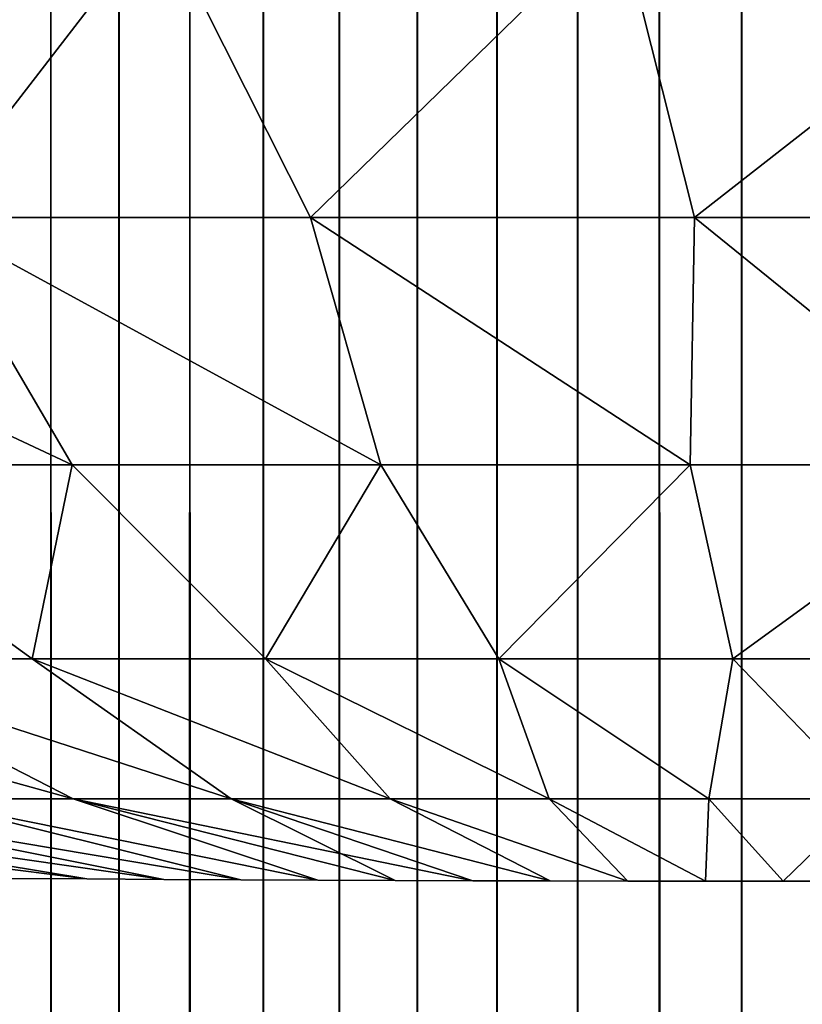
# Model space of a CAD drawing. Header units: millimetres. Extents: x -250 to 250, y -45 to 4150.
# Tile 400 of 656: x -1.73 to 0.04, y 3899.81 to 3902.04. Entities that reach past the tile are written whole.
import ezdxf

# ---------------------------------------------------------------- set-up
doc = ezdxf.new("R2010")
doc.units = ezdxf.units.MM
doc.header["$LTSCALE"] = 81.481481
for name, color, linetype in [('1', 7, 'CONTINUOUS'), ('19', 7, 'CONTINUOUS'), ('2', 7, 'CONTINUOUS'), ('20', 7, 'CONTINUOUS')]:
    doc.layers.add(name, color=color, linetype=linetype)

msp = doc.modelspace()

# ---------------------------------------------------------------- linework, layer by layer
at = {"layer": '1', "color": 7, "linetype": 'CONTINUOUS'}
for points in [[(-1.8078, 3910, -2.1382), (-1.6609, 3910, -2.2542), (-1.8078, 0, -2.1382), (-1.8078, 3910, -2.1382)], [(-1.8078, 0, -2.1382), (-1.6609, 3910, -2.2542), (-1.6609, 0, -2.2542), (-1.8078, 0, -2.1382)], [(-1.6609, 3910, -2.2542), (-1.5066, 3910, -2.3601), (-1.6609, 0, -2.2542), (-1.6609, 3910, -2.2542)], [(-1.6609, 0, -2.2542), (-1.5066, 3910, -2.3601), (-1.5066, 0, -2.3601), (-1.6609, 0, -2.2542)], [(-1.5066, 3910, -2.3601), (-1.3456, 3910, -2.4555), (-1.5066, 0, -2.3601), (-1.5066, 3910, -2.3601)], [(-1.5066, 0, -2.3601), (-1.3456, 3910, -2.4555), (-1.3456, 0, -2.4555), (-1.5066, 0, -2.3601)], [(-1.3456, 3910, -2.4555), (-1.1786, 3910, -2.5399), (-1.3456, 0, -2.4555), (-1.3456, 3910, -2.4555)], [(-1.3456, 0, -2.4555), (-1.1786, 3910, -2.5399), (-1.1786, 0, -2.5399), (-1.3456, 0, -2.4555)], [(-1.1786, 3910, -2.5399), (-1.0063, 3910, -2.6129), (-1.1786, 0, -2.5399), (-1.1786, 3910, -2.5399)], [(-1.1786, 0, -2.5399), (-1.0063, 3910, -2.6129), (-1.0063, 0, -2.6129), (-1.1786, 0, -2.5399)], [(-1.0063, 3910, -2.6129), (-0.8296, 3910, -2.6743), (-1.0063, 0, -2.6129), (-1.0063, 3910, -2.6129)], [(-1.0063, 0, -2.6129), (-0.8296, 3910, -2.6743), (-0.8296, 0, -2.6743), (-1.0063, 0, -2.6129)], [(-0.8296, 3910, -2.6743), (-0.6491, 3910, -2.7237), (-0.8296, 0, -2.6743), (-0.8296, 3910, -2.6743)], [(-0.8296, 0, -2.6743), (-0.6491, 3910, -2.7237), (-0.6491, 0, -2.7237), (-0.8296, 0, -2.6743)], [(-0.6491, 3910, -2.7237), (-0.4657, 3910, -2.761), (-0.6491, 0, -2.7237), (-0.6491, 3910, -2.7237)], [(-0.6491, 0, -2.7237), (-0.4657, 3910, -2.761), (-0.4657, 0, -2.761), (-0.6491, 0, -2.7237)], [(-0.4657, 3910, -2.761), (-0.2803, 3910, -2.7859), (-0.4657, 0, -2.761), (-0.4657, 3910, -2.761)], [(-0.4657, 0, -2.761), (-0.2803, 3910, -2.7859), (-0.2803, 0, -2.7859), (-0.4657, 0, -2.761)], [(-0.2803, 3910, -2.7859), (-0.0936, 3910, -2.7984), (-0.2803, 0, -2.7859), (-0.2803, 3910, -2.7859)], [(-0.2803, 0, -2.7859), (-0.0936, 3910, -2.7984), (-0.0936, 0, -2.7984), (-0.2803, 0, -2.7859)], [(-0.0936, 3910, -2.7984), (0.0936, 3910, -2.7984), (-0.0936, 0, -2.7984), (-0.0936, 3910, -2.7984)], [(-0.0936, 0, -2.7984), (0.0936, 3910, -2.7984), (0.0936, 0, -2.7984), (-0.0936, 0, -2.7984)]]:
    msp.add_3dface(points, dxfattribs=at)
at = {"layer": '19', "color": 7, "linetype": 'CONTINUOUS'}
for points in [[(-2.4564, 3902.2724, -33.5411), (-1.415, 3902.2724, -33.6012), (-1.9413, 3901.59, -28.0838), (-2.4564, 3902.2724, -33.5411)], [(-1.9413, 3901.59, -28.0838), (-1.415, 3902.2724, -33.6012), (-1.0716, 3901.59, -28.1304), (-1.9413, 3901.59, -28.0838)], [(-1.415, 3902.2724, -33.6012), (-0.3723, 3902.2724, -33.6289), (-1.0716, 3901.59, -28.1304), (-1.415, 3902.2724, -33.6012)], [(-1.0716, 3901.59, -28.1304), (-0.3723, 3902.2724, -33.6289), (-0.2008, 3901.59, -28.15), (-1.0716, 3901.59, -28.1304)], [(-0.3723, 3902.2724, -33.6289), (0.6708, 3902.2724, -33.6243), (-0.2008, 3901.59, -28.15), (-0.3723, 3902.2724, -33.6289)], [(-0.2008, 3901.59, -28.15), (0.6708, 3902.2724, -33.6243), (0.6701, 3901.59, -28.1428), (-0.2008, 3901.59, -28.15)], [(-2.8091, 3901.59, -28.0103), (-1.9413, 3901.59, -28.0838), (-1.6128, 3901.0288, -22.5994), (-2.8091, 3901.59, -28.0103)], [(-2.3121, 3901.0288, -22.5385), (-2.8091, 3901.59, -28.0103), (-1.6128, 3901.0288, -22.5994), (-2.3121, 3901.0288, -22.5385)], [(-1.9413, 3901.59, -28.0838), (-1.0716, 3901.59, -28.1304), (-0.912, 3901.0288, -22.6385), (-1.9413, 3901.59, -28.0838)], [(-1.6128, 3901.0288, -22.5994), (-1.9413, 3901.59, -28.0838), (-0.912, 3901.0288, -22.6385), (-1.6128, 3901.0288, -22.5994)], [(-1.0716, 3901.59, -28.1304), (-0.2008, 3901.59, -28.15), (-0.2103, 3901.0288, -22.6559), (-1.0716, 3901.59, -28.1304)], [(-0.912, 3901.0288, -22.6385), (-1.0716, 3901.59, -28.1304), (-0.2103, 3901.0288, -22.6559), (-0.912, 3901.0288, -22.6385)], [(-0.2103, 3901.0288, -22.6559), (-0.2008, 3901.59, -28.15), (0.4916, 3901.0288, -22.6515), (-0.2103, 3901.0288, -22.6559)], [(-0.2008, 3901.59, -28.15), (0.6701, 3901.59, -28.1428), (0.4916, 3901.0288, -22.6515), (-0.2008, 3901.59, -28.15)], [(-2.3121, 3901.0288, -22.5385), (-1.6128, 3901.0288, -22.5994), (-1.7029, 3900.5891, -17.0671), (-2.3121, 3901.0288, -22.5385)], [(-2.2299, 3900.5891, -17.0063), (-2.3121, 3901.0288, -22.5385), (-1.7029, 3900.5891, -17.0671), (-2.2299, 3900.5891, -17.0063)], [(-1.7029, 3900.5891, -17.0671), (-1.6128, 3901.0288, -22.5994), (-1.1743, 3900.5891, -17.1116), (-1.7029, 3900.5891, -17.0671)], [(-1.6128, 3901.0288, -22.5994), (-0.912, 3901.0288, -22.6385), (-1.1743, 3900.5891, -17.1116), (-1.6128, 3901.0288, -22.5994)], [(-1.1743, 3900.5891, -17.1116), (-0.912, 3901.0288, -22.6385), (-0.6445, 3900.5891, -17.1397), (-1.1743, 3900.5891, -17.1116)], [(-0.912, 3901.0288, -22.6385), (-0.2103, 3901.0288, -22.6559), (-0.6445, 3900.5891, -17.1397), (-0.912, 3901.0288, -22.6385)], [(-0.6445, 3900.5891, -17.1397), (-0.2103, 3901.0288, -22.6559), (-0.1142, 3900.5891, -17.1515), (-0.6445, 3900.5891, -17.1397)], [(-0.2103, 3901.0288, -22.6559), (0.4916, 3901.0288, -22.6515), (-0.1142, 3900.5891, -17.1515), (-0.2103, 3901.0288, -22.6559)], [(-0.1142, 3900.5891, -17.1515), (0.4916, 3901.0288, -22.6515), (0.4163, 3900.5891, -17.1468), (-0.1142, 3900.5891, -17.1515)], [(-2.7547, 3900.5891, -16.9292), (-2.2299, 3900.5891, -17.0063), (-1.6105, 3900.2711, -11.5265), (-2.7547, 3900.5891, -16.9292)], [(-1.968, 3900.2711, -11.4709), (-2.7547, 3900.5891, -16.9292), (-1.6105, 3900.2711, -11.5265), (-1.968, 3900.2711, -11.4709)], [(-2.2299, 3900.5891, -17.0063), (-1.7029, 3900.5891, -17.0671), (-1.2515, 3900.2711, -11.571), (-2.2299, 3900.5891, -17.0063)], [(-1.6105, 3900.2711, -11.5265), (-2.2299, 3900.5891, -17.0063), (-1.2515, 3900.2711, -11.571), (-1.6105, 3900.2711, -11.5265)], [(-1.7029, 3900.5891, -17.0671), (-1.1743, 3900.5891, -17.1116), (-0.8913, 3900.2711, -11.6043), (-1.7029, 3900.5891, -17.0671)], [(-1.2515, 3900.2711, -11.571), (-1.7029, 3900.5891, -17.0671), (-0.8913, 3900.2711, -11.6043), (-1.2515, 3900.2711, -11.571)], [(-1.1743, 3900.5891, -17.1116), (-0.6445, 3900.5891, -17.1397), (-0.5302, 3900.2711, -11.6264), (-1.1743, 3900.5891, -17.1116)], [(-0.8913, 3900.2711, -11.6043), (-1.1743, 3900.5891, -17.1116), (-0.5302, 3900.2711, -11.6264), (-0.8913, 3900.2711, -11.6043)], [(-0.6445, 3900.5891, -17.1397), (-0.1142, 3900.5891, -17.1515), (-0.1686, 3900.2711, -11.6373), (-0.6445, 3900.5891, -17.1397)], [(-0.5302, 3900.2711, -11.6264), (-0.6445, 3900.5891, -17.1397), (-0.1686, 3900.2711, -11.6373), (-0.5302, 3900.2711, -11.6264)], [(-0.1686, 3900.2711, -11.6373), (-0.1142, 3900.5891, -17.1515), (0.1931, 3900.2711, -11.6369), (-0.1686, 3900.2711, -11.6373)], [(-0.1142, 3900.5891, -17.1515), (0.4163, 3900.5891, -17.1468), (0.1931, 3900.2711, -11.6369), (-0.1142, 3900.5891, -17.1515)], [(-3.0276, 3900.2711, -11.2378), (-2.6768, 3900.2711, -11.3265), (-1.5795, 3900.0895, -6.5), (-3.0276, 3900.2711, -11.2378)], [(-1.754, 3900.0907, -6.5), (-3.0276, 3900.2711, -11.2378), (-1.5795, 3900.0895, -6.5), (-1.754, 3900.0907, -6.5)], [(-2.6768, 3900.2711, -11.3265), (-2.3235, 3900.2711, -11.4042), (-1.4048, 3900.0885, -6.5), (-2.6768, 3900.2711, -11.3265)], [(-1.5795, 3900.0895, -6.5), (-2.6768, 3900.2711, -11.3265), (-1.4048, 3900.0885, -6.5), (-1.5795, 3900.0895, -6.5)], [(-2.3235, 3900.2711, -11.4042), (-1.968, 3900.2711, -11.4709), (-1.23, 3900.0875, -6.5), (-2.3235, 3900.2711, -11.4042)], [(-1.4048, 3900.0885, -6.5), (-2.3235, 3900.2711, -11.4042), (-1.23, 3900.0875, -6.5), (-1.4048, 3900.0885, -6.5)], [(-1.968, 3900.2711, -11.4709), (-1.6105, 3900.2711, -11.5265), (-1.0549, 3900.0867, -6.5), (-1.968, 3900.2711, -11.4709)], [(-1.23, 3900.0875, -6.5), (-1.968, 3900.2711, -11.4709), (-1.0549, 3900.0867, -6.5), (-1.23, 3900.0875, -6.5)], [(-1.6105, 3900.2711, -11.5265), (-1.2515, 3900.2711, -11.571), (-0.8796, 3900.0861, -6.5), (-1.6105, 3900.2711, -11.5265)], [(-1.0549, 3900.0867, -6.5), (-1.6105, 3900.2711, -11.5265), (-0.8796, 3900.0861, -6.5), (-1.0549, 3900.0867, -6.5)], [(-1.2515, 3900.2711, -11.571), (-0.8913, 3900.2711, -11.6043), (-0.5282, 3900.0851, -6.5), (-1.2515, 3900.2711, -11.571)], [(-0.8796, 3900.0861, -6.5), (-1.2515, 3900.2711, -11.571), (-0.704, 3900.0855, -6.5), (-0.8796, 3900.0861, -6.5)], [(-0.704, 3900.0855, -6.5), (-1.2515, 3900.2711, -11.571), (-0.5282, 3900.0851, -6.5), (-0.704, 3900.0855, -6.5)], [(-0.8913, 3900.2711, -11.6043), (-0.5302, 3900.2711, -11.6264), (-0.3522, 3900.0848, -6.5), (-0.8913, 3900.2711, -11.6043)], [(-0.5282, 3900.0851, -6.5), (-0.8913, 3900.2711, -11.6043), (-0.3522, 3900.0848, -6.5), (-0.5282, 3900.0851, -6.5)], [(-0.5302, 3900.2711, -11.6264), (-0.1686, 3900.2711, -11.6373), (-0.1762, 3900.0846, -6.5), (-0.5302, 3900.2711, -11.6264)], [(-0.3522, 3900.0848, -6.5), (-0.5302, 3900.2711, -11.6264), (-0.1762, 3900.0846, -6.5), (-0.3522, 3900.0848, -6.5)], [(-0.1762, 3900.0846, -6.5), (-0.1686, 3900.2711, -11.6373), (0, 3900.0845, -6.5), (-0.1762, 3900.0846, -6.5)], [(-0.1686, 3900.2711, -11.6373), (0.1931, 3900.2711, -11.6369), (0, 3900.0845, -6.5), (-0.1686, 3900.2711, -11.6373)], [(0, 3900.0845, -6.5), (0.1931, 3900.2711, -11.6369), (0.176, 3900.0845, -6.4976), (0, 3900.0845, -6.5)]]:
    msp.add_3dface(points, dxfattribs=at)
at = {"layer": '2', "color": 7, "linetype": 'CONTINUOUS'}
for points in [[(-1.6609, 3910, 2.2542), (-1.8078, 3910, 2.1382), (-1.6609, 0, 2.2542), (-1.6609, 3910, 2.2542)], [(-1.6609, 0, 2.2542), (-1.8078, 3910, 2.1382), (-1.8078, 0, 2.1382), (-1.6609, 0, 2.2542)], [(-1.5066, 3910, 2.3601), (-1.6609, 3910, 2.2542), (-1.5066, 0, 2.3601), (-1.5066, 3910, 2.3601)], [(-1.5066, 0, 2.3601), (-1.6609, 3910, 2.2542), (-1.6609, 0, 2.2542), (-1.5066, 0, 2.3601)], [(-1.3456, 3910, 2.4555), (-1.5066, 3910, 2.3601), (-1.3456, 0, 2.4555), (-1.3456, 3910, 2.4555)], [(-1.3456, 0, 2.4555), (-1.5066, 3910, 2.3601), (-1.5066, 0, 2.3601), (-1.3456, 0, 2.4555)], [(-1.1786, 3910, 2.5399), (-1.3456, 3910, 2.4555), (-1.1786, 0, 2.5399), (-1.1786, 3910, 2.5399)], [(-1.1786, 0, 2.5399), (-1.3456, 3910, 2.4555), (-1.3456, 0, 2.4555), (-1.1786, 0, 2.5399)], [(-1.0063, 3910, 2.6129), (-1.1786, 3910, 2.5399), (-1.0063, 0, 2.6129), (-1.0063, 3910, 2.6129)], [(-1.0063, 0, 2.6129), (-1.1786, 3910, 2.5399), (-1.1786, 0, 2.5399), (-1.0063, 0, 2.6129)], [(-0.8296, 3910, 2.6743), (-1.0063, 3910, 2.6129), (-0.8296, 0, 2.6743), (-0.8296, 3910, 2.6743)], [(-0.8296, 0, 2.6743), (-1.0063, 3910, 2.6129), (-1.0063, 0, 2.6129), (-0.8296, 0, 2.6743)], [(-0.6491, 3910, 2.7237), (-0.8296, 3910, 2.6743), (-0.6491, 0, 2.7237), (-0.6491, 3910, 2.7237)], [(-0.6491, 0, 2.7237), (-0.8296, 3910, 2.6743), (-0.8296, 0, 2.6743), (-0.6491, 0, 2.7237)], [(-0.4657, 3910, 2.761), (-0.6491, 3910, 2.7237), (-0.4657, 0, 2.761), (-0.4657, 3910, 2.761)], [(-0.4657, 0, 2.761), (-0.6491, 3910, 2.7237), (-0.6491, 0, 2.7237), (-0.4657, 0, 2.761)], [(-0.2803, 3910, 2.7859), (-0.4657, 3910, 2.761), (-0.2803, 0, 2.7859), (-0.2803, 3910, 2.7859)], [(-0.2803, 0, 2.7859), (-0.4657, 3910, 2.761), (-0.4657, 0, 2.761), (-0.2803, 0, 2.7859)], [(-0.0936, 3910, 2.7984), (-0.2803, 3910, 2.7859), (-0.0936, 0, 2.7984), (-0.0936, 3910, 2.7984)], [(-0.0936, 0, 2.7984), (-0.2803, 3910, 2.7859), (-0.2803, 0, 2.7859), (-0.0936, 0, 2.7984)], [(0.0936, 3910, 2.7984), (-0.0936, 3910, 2.7984), (0.0936, 0, 2.7984), (0.0936, 3910, 2.7984)], [(0.0936, 0, 2.7984), (-0.0936, 3910, 2.7984), (-0.0936, 0, 2.7984), (0.0936, 0, 2.7984)]]:
    msp.add_3dface(points, dxfattribs=at)
at = {"layer": '20', "color": 7, "linetype": 'CONTINUOUS'}
for points in [[(-2.4564, 3902.2724, 33.5411), (-1.9413, 3901.59, 28.0838), (-1.415, 3902.2724, 33.6012), (-2.4564, 3902.2724, 33.5411)], [(-1.9413, 3901.59, 28.0838), (-1.0716, 3901.59, 28.1304), (-1.415, 3902.2724, 33.6012), (-1.9413, 3901.59, 28.0838)], [(-1.415, 3902.2724, 33.6012), (-1.0716, 3901.59, 28.1304), (-0.3723, 3902.2724, 33.6289), (-1.415, 3902.2724, 33.6012)], [(-1.0716, 3901.59, 28.1304), (-0.2008, 3901.59, 28.15), (-0.3723, 3902.2724, 33.6289), (-1.0716, 3901.59, 28.1304)], [(-0.3723, 3902.2724, 33.6289), (-0.2008, 3901.59, 28.15), (0.6708, 3902.2724, 33.6243), (-0.3723, 3902.2724, 33.6289)], [(-0.2008, 3901.59, 28.15), (0.6701, 3901.59, 28.1428), (0.6708, 3902.2724, 33.6243), (-0.2008, 3901.59, 28.15)], [(-2.3121, 3901.0288, 22.5385), (-1.6128, 3901.0288, 22.5994), (-2.8091, 3901.59, 28.0103), (-2.3121, 3901.0288, 22.5385)], [(-2.8091, 3901.59, 28.0103), (-1.6128, 3901.0288, 22.5994), (-1.9413, 3901.59, 28.0838), (-2.8091, 3901.59, 28.0103)], [(-1.6128, 3901.0288, 22.5994), (-0.912, 3901.0288, 22.6385), (-1.9413, 3901.59, 28.0838), (-1.6128, 3901.0288, 22.5994)], [(-1.9413, 3901.59, 28.0838), (-0.912, 3901.0288, 22.6385), (-1.0716, 3901.59, 28.1304), (-1.9413, 3901.59, 28.0838)], [(-0.912, 3901.0288, 22.6385), (-0.2103, 3901.0288, 22.6559), (-1.0716, 3901.59, 28.1304), (-0.912, 3901.0288, 22.6385)], [(-1.0716, 3901.59, 28.1304), (-0.2103, 3901.0288, 22.6559), (-0.2008, 3901.59, 28.15), (-1.0716, 3901.59, 28.1304)], [(-0.2103, 3901.0288, 22.6559), (0.4916, 3901.0288, 22.6515), (-0.2008, 3901.59, 28.15), (-0.2103, 3901.0288, 22.6559)], [(-0.2008, 3901.59, 28.15), (0.4916, 3901.0288, 22.6515), (0.6701, 3901.59, 28.1428), (-0.2008, 3901.59, 28.15)], [(-2.2299, 3900.5891, 17.0063), (-1.7029, 3900.5891, 17.0671), (-2.3121, 3901.0288, 22.5385), (-2.2299, 3900.5891, 17.0063)], [(-2.3121, 3901.0288, 22.5385), (-1.7029, 3900.5891, 17.0671), (-1.6128, 3901.0288, 22.5994), (-2.3121, 3901.0288, 22.5385)], [(-1.7029, 3900.5891, 17.0671), (-1.1743, 3900.5891, 17.1116), (-1.6128, 3901.0288, 22.5994), (-1.7029, 3900.5891, 17.0671)], [(-1.6128, 3901.0288, 22.5994), (-1.1743, 3900.5891, 17.1116), (-0.912, 3901.0288, 22.6385), (-1.6128, 3901.0288, 22.5994)], [(-1.1743, 3900.5891, 17.1116), (-0.6445, 3900.5891, 17.1397), (-0.912, 3901.0288, 22.6385), (-1.1743, 3900.5891, 17.1116)], [(-0.912, 3901.0288, 22.6385), (-0.6445, 3900.5891, 17.1397), (-0.2103, 3901.0288, 22.6559), (-0.912, 3901.0288, 22.6385)], [(-0.6445, 3900.5891, 17.1397), (-0.1142, 3900.5891, 17.1515), (-0.2103, 3901.0288, 22.6559), (-0.6445, 3900.5891, 17.1397)], [(-0.2103, 3901.0288, 22.6559), (-0.1142, 3900.5891, 17.1515), (0.4916, 3901.0288, 22.6515), (-0.2103, 3901.0288, 22.6559)], [(-0.1142, 3900.5891, 17.1515), (0.4163, 3900.5891, 17.1468), (0.4916, 3901.0288, 22.6515), (-0.1142, 3900.5891, 17.1515)], [(-1.968, 3900.2711, 11.4709), (-1.6105, 3900.2711, 11.5265), (-2.7547, 3900.5891, 16.9292), (-1.968, 3900.2711, 11.4709)], [(-2.7547, 3900.5891, 16.9292), (-1.6105, 3900.2711, 11.5265), (-2.2299, 3900.5891, 17.0063), (-2.7547, 3900.5891, 16.9292)], [(-1.6105, 3900.2711, 11.5265), (-1.2515, 3900.2711, 11.571), (-2.2299, 3900.5891, 17.0063), (-1.6105, 3900.2711, 11.5265)], [(-2.2299, 3900.5891, 17.0063), (-1.2515, 3900.2711, 11.571), (-1.7029, 3900.5891, 17.0671), (-2.2299, 3900.5891, 17.0063)], [(-1.2515, 3900.2711, 11.571), (-0.8913, 3900.2711, 11.6043), (-1.7029, 3900.5891, 17.0671), (-1.2515, 3900.2711, 11.571)], [(-1.7029, 3900.5891, 17.0671), (-0.8913, 3900.2711, 11.6043), (-1.1743, 3900.5891, 17.1116), (-1.7029, 3900.5891, 17.0671)], [(-0.8913, 3900.2711, 11.6043), (-0.5302, 3900.2711, 11.6264), (-1.1743, 3900.5891, 17.1116), (-0.8913, 3900.2711, 11.6043)], [(-1.1743, 3900.5891, 17.1116), (-0.5302, 3900.2711, 11.6264), (-0.6445, 3900.5891, 17.1397), (-1.1743, 3900.5891, 17.1116)], [(-0.5302, 3900.2711, 11.6264), (-0.1686, 3900.2711, 11.6373), (-0.6445, 3900.5891, 17.1397), (-0.5302, 3900.2711, 11.6264)], [(-0.6445, 3900.5891, 17.1397), (-0.1686, 3900.2711, 11.6373), (-0.1142, 3900.5891, 17.1515), (-0.6445, 3900.5891, 17.1397)], [(-0.1686, 3900.2711, 11.6373), (0.1931, 3900.2711, 11.6369), (-0.1142, 3900.5891, 17.1515), (-0.1686, 3900.2711, 11.6373)], [(-0.1142, 3900.5891, 17.1515), (0.1931, 3900.2711, 11.6369), (0.4163, 3900.5891, 17.1468), (-0.1142, 3900.5891, 17.1515)], [(-1.754, 3900.0907, 6.5), (-1.5795, 3900.0895, 6.5), (-3.0276, 3900.2711, 11.2378), (-1.754, 3900.0907, 6.5)], [(-3.0276, 3900.2711, 11.2378), (-1.5795, 3900.0895, 6.5), (-2.6768, 3900.2711, 11.3265), (-3.0276, 3900.2711, 11.2378)], [(-1.5795, 3900.0895, 6.5), (-1.4048, 3900.0885, 6.5), (-2.6768, 3900.2711, 11.3265), (-1.5795, 3900.0895, 6.5)], [(-2.6768, 3900.2711, 11.3265), (-1.4048, 3900.0885, 6.5), (-2.3235, 3900.2711, 11.4042), (-2.6768, 3900.2711, 11.3265)], [(-1.4048, 3900.0885, 6.5), (-1.23, 3900.0875, 6.5), (-2.3235, 3900.2711, 11.4042), (-1.4048, 3900.0885, 6.5)], [(-2.3235, 3900.2711, 11.4042), (-1.23, 3900.0875, 6.5), (-1.968, 3900.2711, 11.4709), (-2.3235, 3900.2711, 11.4042)], [(-1.23, 3900.0875, 6.5), (-1.0549, 3900.0867, 6.5), (-1.968, 3900.2711, 11.4709), (-1.23, 3900.0875, 6.5)], [(-1.968, 3900.2711, 11.4709), (-1.0549, 3900.0867, 6.5), (-1.6105, 3900.2711, 11.5265), (-1.968, 3900.2711, 11.4709)], [(-0.8796, 3900.0861, 6.5), (-0.704, 3900.0855, 6.5), (-1.6105, 3900.2711, 11.5265), (-0.8796, 3900.0861, 6.5)], [(-1.6105, 3900.2711, 11.5265), (-0.704, 3900.0855, 6.5), (-1.2515, 3900.2711, 11.571), (-1.6105, 3900.2711, 11.5265)], [(-1.0549, 3900.0867, 6.5), (-0.8796, 3900.0861, 6.5), (-1.6105, 3900.2711, 11.5265), (-1.0549, 3900.0867, 6.5)], [(-0.704, 3900.0855, 6.5), (-0.5282, 3900.0851, 6.5), (-1.2515, 3900.2711, 11.571), (-0.704, 3900.0855, 6.5)], [(-1.2515, 3900.2711, 11.571), (-0.5282, 3900.0851, 6.5), (-0.8913, 3900.2711, 11.6043), (-1.2515, 3900.2711, 11.571)], [(-0.5282, 3900.0851, 6.5), (-0.3522, 3900.0848, 6.5), (-0.8913, 3900.2711, 11.6043), (-0.5282, 3900.0851, 6.5)], [(-0.8913, 3900.2711, 11.6043), (-0.3522, 3900.0848, 6.5), (-0.5302, 3900.2711, 11.6264), (-0.8913, 3900.2711, 11.6043)], [(-0.3522, 3900.0848, 6.5), (-0.1762, 3900.0846, 6.5), (-0.5302, 3900.2711, 11.6264), (-0.3522, 3900.0848, 6.5)], [(-0.5302, 3900.2711, 11.6264), (-0.1762, 3900.0846, 6.5), (-0.1686, 3900.2711, 11.6373), (-0.5302, 3900.2711, 11.6264)], [(-0.1762, 3900.0846, 6.5), (0, 3900.0845, 6.5), (-0.1686, 3900.2711, 11.6373), (-0.1762, 3900.0846, 6.5)], [(-0.1686, 3900.2711, 11.6373), (0, 3900.0845, 6.5), (0.1931, 3900.2711, 11.6369), (-0.1686, 3900.2711, 11.6373)], [(0, 3900.0845, 6.5), (0.176, 3900.0845, 6.4976), (0.1931, 3900.2711, 11.6369), (0, 3900.0845, 6.5)]]:
    msp.add_3dface(points, dxfattribs=at)

doc.saveas('drawing.dxf')
